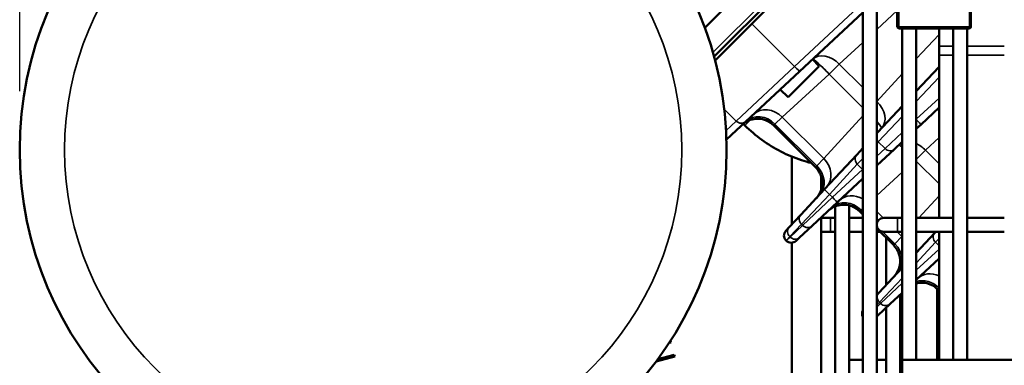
# Model space of a CAD drawing. Header units: inches. Extents: x 1 to 271, y 5 to 171.
# Tile 283 of 334: x 123.18 to 131.54, y 138.85 to 141.79. Entities that reach past the tile are written whole.
import ezdxf

# ---------------------------------------------------------------- set-up
doc = ezdxf.new("R2010")
doc.units = ezdxf.units.IN
doc.header["$LTSCALE"] = 8
doc.header["$MEASUREMENT"] = 0
for name, color, linetype, lineweight in [('Dimension (ANSI)', 7, 'Continuous', 25), ('Visible (ANSI)', 7, 'Continuous', 50), ('Visible Narrow (ANSI)', 7, 'Continuous', 35)]:
    doc.layers.add(name, color=color, linetype=linetype, lineweight=lineweight)
doc.styles.add('Dimension Text', font='tahoma.ttf')
doc.dimstyles.new('Dual Dimension', dxfattribs={"dimscale": 8, "dimtxt": 0.12, "dimasz": 0.098425, "dimexe": 0.125, "dimexo": 0.0625, "dimgap": 0.031496, "dimtad": 0, "dimtih": 1, "dimtoh": 1, "dimrnd": 1e-08, "dimzin": 4, "dimdsep": 46, "dimtxsty": 'Dimension Text', "dimcen": 0.09, "dimdle": 0.393701, "dimclrd": 256, "dimclre": 256, "dimclrt": 256, "dimadec": 0, "dimazin": 1, "dimtfac": 1, "dimtofl": 0, "dimtmove": 0, "dimatfit": 3, "dimfxl": 1, "dimtolj": 1, "dimtzin": 4, "dimlwd": -1, "dimlwe": -1, "dimarcsym": 0})

# ---------------------------------------------------------------- blocks, each defined once
blk = doc.blocks.new('*D10')
at = {"layer": 'Defpoints', "color": 0, "transparency": 16777216}
for p in [(179.2848, 157.7079), (123.1798, 140.6812), (179.2848, 140.6812)]:
    blk.add_point(p, dxfattribs=at)
at = {"layer": 'Dimension (ANSI)', "transparency": 16777216}
for p, q in [((123.1798, 141.1812), (123.1798, 158.7079)), ((179.2848, 141.1812), (179.2848, 158.7079)), ((123.9672, 157.7079), (146.443, 157.7079)), ((178.4974, 157.7079), (156.0215, 157.7079))]:
    blk.add_line(p, q, dxfattribs=at)
for points in [[(123.9672, 157.8392), (123.9672, 157.5767), (123.1798, 157.7079)], [(178.4974, 157.8392), (178.4974, 157.5767), (179.2848, 157.7079)]]:
    blk.add_solid(points, dxfattribs=at)
at = {"layer": 'Dimension (ANSI)', "transparency": 16777216, "insert": (151.2323, 157.7079), "char_height": 0.96, "attachment_point": 5, "style": 'Dimension Text'}
blk.add_mtext('\\A1;{\\H3.0x;(}\\S56.11^ 1425.1 mm;{\\H3.0x;)}', dxfattribs=at)

msp = doc.modelspace()

# ---------------------------------------------------------------- linework, layer by layer
at = {"layer": 'Visible (ANSI)'}
for p, q in [((130.3356, 144.2175), (130.3356, 124.1191)), ((130.4537, 144.2175), (130.4537, 124.1191)), ((130.3356, 142.6945), (129.3943, 141.7532)), ((130.6283, 142.3135), (130.6283, 141.7265)), ((131.2533, 141.7265), (131.2533, 142.3135)), ((129.7167, 142.1181), (129.073, 141.4744)), ((128.9949, 141.718), (129.185, 141.9081)), ((129.7989, 141.3486), (130.3356, 141.8491)), ((129.082, 141.4409), (129.3943, 141.7532)), ((130.6408, 141.714), (131.2408, 141.714)), ((130.6702, 141.714), (130.6702, 138.8968)), ((130.7883, 141.714), (130.7883, 138.8968)), ((130.9823, 141.5635), (130.9823, 141.714)), ((131.1033, 141.714), (131.1033, 138.8968)), ((131.2214, 141.714), (131.2214, 138.8968)), ((130.9823, 141.5635), (130.9823, 141.4871)), ((130.9823, 140.1033), (130.9823, 141.4871)), ((129.9663, 141.3932), (129.9086, 141.4509)), ((129.9744, 141.4014), (129.9744, 141.4014)), ((129.9823, 141.3939), (129.9823, 141.3938)), ((129.7989, 141.3486), (129.3421, 140.9226)), ((129.7011, 141.1281), (129.9663, 141.3932)), ((130.9823, 141.3882), (130.7883, 141.1803)), ((129.9823, 141.2618), (129.9823, 141.2618)), ((129.7011, 141.1281), (129.6342, 141.195)), ((129.7228, 141.0244), (129.7228, 141.0244)), ((129.7449, 141.0447), (129.7449, 141.0447)), ((130.4626, 140.8309), (130.6702, 141.0536)), ((130.8301, 140.8984), (130.9823, 141.0404)), ((129.1785, 140.7701), (129.3421, 140.9226)), ((129.3216, 140.903), (129.3351, 140.8895)), ((130.2833, 140.9147), (130.2833, 140.9147)), ((130.4601, 140.9147), (130.4601, 140.9147)), ((130.8301, 140.8984), (130.7883, 140.8595)), ((129.5769, 140.8909), (129.9344, 140.5334)), ((130.4626, 140.8309), (130.4537, 140.8214)), ((130.6702, 140.7494), (130.605, 140.6885)), ((130.068, 140.6792), (130.068, 140.6793)), ((130.3356, 140.6947), (130.2849, 140.6404)), ((130.4537, 140.5475), (130.605, 140.6885)), ((129.7323, 140.6246), (129.7323, 140.0478)), ((130.2849, 140.6404), (130.0116, 140.3473)), ((130.2486, 140.5159), (130.2486, 140.5159)), ((130.29, 140.4745), (130.29, 140.4745)), ((130.6526, 140.4762), (130.6526, 140.4762)), ((129.9823, 140.4529), (129.9823, 140.3456)), ((130.1214, 140.2376), (130.3356, 140.4373)), ((129.8097, 140.1308), (130.0116, 140.3473)), ((130.5345, 140.3682), (130.5345, 140.3682)), ((130.1214, 140.2376), (129.9048, 140.0356)), ((130.9676, 140.2751), (130.9676, 140.2751)), ((130.1014, 140.2019), (130.1014, 133.7418)), ((130.2195, 140.2103), (130.2195, 133.3852)), ((130.3075, 140.1604), (130.3356, 140.1323)), ((129.8097, 140.1308), (129.711, 140.025)), ((129.9823, 140.1079), (129.9823, 132.1316)), ((130.0621, 140.1033), (129.9823, 140.1033)), ((130.0621, 140.1033), (130.1014, 140.1033)), ((130.2195, 140.1033), (130.3356, 140.1033)), ((130.6309, 140.1033), (130.5128, 140.1033)), ((130.6309, 140.1033), (130.6702, 140.1033)), ((130.7883, 140.1033), (131.1033, 140.1033)), ((131.2214, 140.1033), (131.5364, 140.1033)), ((129.6827, 139.9945), (129.711, 140.025)), ((129.799, 139.937), (129.9048, 140.0356)), ((129.9823, 139.9852), (130.0621, 139.9852)), ((130.0621, 139.9852), (130.1014, 139.9852)), ((130.2195, 139.9852), (130.3356, 139.9852)), ((130.4537, 140.0142), (130.5974, 139.8705)), ((130.4537, 139.9852), (130.4826, 139.9852)), ((130.5128, 139.9852), (130.6309, 139.9852)), ((130.6309, 139.9852), (130.6702, 139.9852)), ((130.7883, 139.9852), (131.1033, 139.9852)), ((130.9478, 139.9775), (130.7883, 139.8065)), ((130.955, 139.9852), (130.9478, 139.9775)), ((130.9823, 138.8968), (130.9823, 139.9852)), ((131.2214, 139.9852), (131.5364, 139.9852)), ((129.6841, 139.9112), (129.6853, 139.9101)), ((129.7323, 139.8927), (129.7323, 132.1316)), ((129.799, 139.937), (129.7686, 139.9086)), ((130.5345, 139.9334), (130.5345, 139.5342)), ((130.9115, 139.853), (130.9115, 139.853)), ((130.9529, 139.8116), (130.9529, 139.8116)), ((130.6526, 139.7479), (130.6526, 139.7243)), ((130.7883, 139.5784), (130.9823, 139.7593)), ((130.4726, 139.4679), (130.6702, 139.6798)), ((130.9676, 139.5003), (130.9676, 138.8968)), ((130.9704, 139.4975), (130.9823, 139.4856)), ((130.4726, 139.4679), (130.4537, 139.4476)), ((130.6702, 139.4683), (130.5677, 139.3727)), ((130.6526, 139.4519), (130.6526, 136.7962)), ((130.462, 139.2741), (130.5677, 139.3727)), ((130.5345, 139.3417), (130.5345, 136.7962)), ((130.462, 139.2741), (130.4537, 139.2664)), ((128.7066, 139.0455), (128.7031, 139.0587)), ((128.7066, 139.0455), (128.6921, 139.0416)), ((128.739, 138.9248), (128.5806, 138.8824)), ((128.7348, 138.9403), (128.596, 138.903)), ((128.739, 138.9248), (128.7348, 138.9403)), ((130.2195, 138.8968), (130.3356, 138.8968)), ((130.4537, 138.8968), (130.5345, 138.8968)), ((130.6526, 138.8968), (130.6702, 138.8968)), ((130.6702, 138.8968), (130.6702, 138.7787)), ((149.3541, 138.8968), (130.6702, 138.8968))]:
    msp.add_line(p, q, dxfattribs=at)
msp.add_circle((126.1798, 140.6812), 3, dxfattribs=at)
for centre, radius, start, end in [((130.6408, 141.7265), 0.0125, 180, 270), ((131.2408, 141.7265), 0.0125, 270, 0), ((130.5128, 140.0443), 0.0591, 90, 270), ((129.7265, 139.9536), 0.06, 137, 225), ((129.7277, 139.9525), 0.06, 225, 313), ((130.3894, 139.2907), 0.06, 153.84272, 206.15728)]:
    msp.add_arc(centre, radius, start, end, dxfattribs=at)
for points, knots in [([(129.577, 140.8909), (129.5627, 140.9052), (129.546, 140.9172), (129.51, 140.9353), (129.4903, 140.9416), (129.4503, 140.9475), (129.4296, 140.9472), (129.3901, 140.9402), (129.3707, 140.9334), (129.3458, 140.9202), (129.3389, 140.9159), (129.3289, 140.9088), (129.3256, 140.9063), (129.3208, 140.9024), (129.3192, 140.9011), (129.3168, 140.899), (129.3161, 140.8983), (129.3149, 140.8973), (129.3145, 140.8969), (129.314, 140.8964), (129.3138, 140.8962), (129.3135, 140.896), (129.3134, 140.8959), (129.3132, 140.8957), (129.3132, 140.8957), (129.3131, 140.8956), (129.3131, 140.8956), (129.3131, 140.8956), (129.3131, 140.8956), (129.3131, 140.8956), (129.3131, 140.8956), (129.313, 140.8956), (129.313, 140.8955), (129.313, 140.8955)], [0, 0, 0, 0, 0.1533901, 0.1533901, 0.3070258, 0.3070258, 0.4608452, 0.4608452, 0.6133728, 0.6133728, 0.6753602, 0.6753602, 0.7068313, 0.7068313, 0.7226303, 0.7226303, 0.7305379, 0.7305379, 0.7344927, 0.7344927, 0.7364703, 0.7364703, 0.737459, 0.737459, 0.7379535, 0.7379535, 0.7382009, 0.7382009, 0.7382318, 0.7382318, 0.7382585, 0.7382585, 0.7384504, 0.7384504, 0.7384504, 0.7384504]), ([(129.577, 140.891), (129.5627, 140.9052), (129.546, 140.9173), (129.51, 140.9354), (129.4903, 140.9416), (129.4504, 140.9475), (129.4297, 140.9472), (129.3901, 140.9402), (129.3707, 140.9335), (129.3459, 140.9202), (129.3389, 140.9159), (129.3289, 140.9088), (129.3256, 140.9063), (129.3208, 140.9024), (129.3192, 140.9011), (129.3169, 140.899), (129.3161, 140.8983), (129.3149, 140.8973), (129.3145, 140.8969), (129.314, 140.8964), (129.3138, 140.8962), (129.3135, 140.896), (129.3134, 140.8959), (129.3133, 140.8958), (129.3132, 140.8957), (129.3132, 140.8957), (129.3131, 140.8957), (129.3131, 140.8956), (129.3131, 140.8956), (129.3131, 140.8956), (129.3131, 140.8956), (129.3131, 140.8956), (129.313, 140.8956), (129.313, 140.8955)], [0, 0, 0, 0, 0.1533945, 0.1533945, 0.3070309, 0.3070309, 0.4608417, 0.4608417, 0.6133413, 0.6133413, 0.6753807, 0.6753807, 0.7068795, 0.7068795, 0.7226925, 0.7226925, 0.7306071, 0.7306071, 0.7345655, 0.7345655, 0.7365448, 0.7365448, 0.7375345, 0.7375345, 0.7380296, 0.7380296, 0.7380917, 0.7380917, 0.7381461, 0.7381461, 0.7381684, 0.7381684, 0.7385301, 0.7385301, 0.7385301, 0.7385301]), ([(129.3351, 140.8895), (129.3798, 140.8448), (129.428, 140.8036), (129.5301, 140.7291), (129.584, 140.6959), (129.6963, 140.6383), (129.7547, 140.6139), (129.8419, 140.5852), (129.8697, 140.5772), (129.8976, 140.5702)], [0.8004773, 0.8004773, 0.8004773, 0.8004773, 0.9605728, 0.9605728, 1.1206682, 1.1206682, 1.2807637, 1.2807637, 1.3540993, 1.3540993, 1.3540993, 1.3540993]), ([(129.939, 140.2695), (129.9456, 140.2765), (129.9516, 140.284), (129.9622, 140.2997), (129.9669, 140.3079), (129.982, 140.339), (129.9886, 140.3644), (129.9905, 140.402), (129.9898, 140.4145), (129.9862, 140.4391), (129.9832, 140.4512), (129.9749, 140.4746), (129.9695, 140.4859), (129.9552, 140.51), (129.9455, 140.5224), (129.9345, 140.5334)], [0, 0, 0, 0, 0.0729952, 0.0729952, 0.1443692, 0.1443692, 0.3365483, 0.3365483, 0.4311431, 0.4311431, 0.5257417, 0.5257417, 0.620337, 0.620337, 0.7389265, 0.7389265, 0.7389265, 0.7389265]), ([(129.939, 140.2695), (129.9432, 140.274), (129.9472, 140.2787), (129.9662, 140.3037), (129.9777, 140.3274), (129.9872, 140.3639), (129.9891, 140.3764), (129.9905, 140.4013), (129.9899, 140.4139), (129.9863, 140.4386), (129.9833, 140.4508), (129.975, 140.4743), (129.9696, 140.4857), (129.9553, 140.5098), (129.9455, 140.5224), (129.9345, 140.5334)], [0, 0, 0, 0, 0.0466561, 0.0466561, 0.2395853, 0.2395853, 0.3346377, 0.3346377, 0.4296712, 0.4296712, 0.524708, 0.524708, 0.6197418, 0.6197418, 0.7388841, 0.7388841, 0.7388841, 0.7388841]), ([(130.3075, 140.1604), (130.2933, 140.1746), (130.2765, 140.1867), (130.2405, 140.2048), (130.2208, 140.211), (130.1809, 140.2169), (130.1602, 140.2167), (130.1206, 140.2096), (130.1012, 140.2029), (130.0764, 140.1897), (130.0694, 140.1854), (130.0594, 140.1783), (130.0561, 140.1758), (130.0513, 140.1719), (130.0497, 140.1705), (130.0474, 140.1685), (130.0466, 140.1678), (130.0455, 140.1667), (130.0451, 140.1664), (130.0445, 140.1659), (130.0443, 140.1657), (130.044, 140.1654), (130.0439, 140.1653), (130.0438, 140.1652), (130.0437, 140.1652), (130.0437, 140.1651), (130.0436, 140.1651), (130.0436, 140.1651), (130.0436, 140.165), (130.0436, 140.165), (130.0436, 140.165), (130.0436, 140.165), (130.0436, 140.165), (130.0435, 140.165)], [0, 0, 0, 0, 0.1533895, 0.1533895, 0.3070246, 0.3070246, 0.4608439, 0.4608439, 0.6133721, 0.6133721, 0.6753598, 0.6753598, 0.7068312, 0.7068312, 0.7226303, 0.7226303, 0.7305379, 0.7305379, 0.7344928, 0.7344928, 0.7364703, 0.7364703, 0.7374591, 0.7374591, 0.7379536, 0.7379536, 0.738201, 0.738201, 0.738232, 0.738232, 0.7382589, 0.7382589, 0.7384508, 0.7384508, 0.7384508, 0.7384508]), ([(130.602, 139.6066), (130.6062, 139.6112), (130.6103, 139.616), (130.6294, 139.6412), (130.6408, 139.6649), (130.6502, 139.7014), (130.6521, 139.7138), (130.6534, 139.7387), (130.6528, 139.7512), (130.6492, 139.7759), (130.6462, 139.7881), (130.6379, 139.8115), (130.6325, 139.8229), (130.6181, 139.847), (130.6084, 139.8595), (130.5974, 139.8705)], [0, 0, 0, 0, 0.048034, 0.048034, 0.2405743, 0.2405743, 0.335441, 0.335441, 0.4302887, 0.4302887, 0.5251398, 0.5251398, 0.6199879, 0.6199879, 0.7388961, 0.7388961, 0.7388961, 0.7388961]), ([(130.602, 139.6066), (130.6059, 139.6108), (130.6097, 139.6153), (130.6287, 139.64), (130.6403, 139.6637), (130.65, 139.7004), (130.652, 139.7129), (130.6534, 139.7379), (130.6528, 139.7505), (130.6493, 139.7753), (130.6463, 139.7876), (130.638, 139.8112), (130.6326, 139.8226), (130.6182, 139.8468), (130.6085, 139.8594), (130.5974, 139.8705)], [0, 0, 0, 0, 0.0442672, 0.0442672, 0.2378707, 0.2378707, 0.3332449, 0.3332449, 0.4286006, 0.4286006, 0.523959, 0.523959, 0.6193148, 0.6193148, 0.7388631, 0.7388631, 0.7388631, 0.7388631]), ([(130.9704, 139.4975), (130.9562, 139.5118), (130.9394, 139.5238), (130.9035, 139.5419), (130.8837, 139.5481), (130.8438, 139.554), (130.8231, 139.5538), (130.7982, 139.5494), (130.7933, 139.5483), (130.7883, 139.547)], [0, 0, 0, 0, 0.1533971, 0.1533971, 0.307036, 0.307036, 0.4608469, 0.4608469, 0.4994866, 0.4994866, 0.4994866, 0.4994866])]:
    msp.add_open_spline(points, degree=3, knots=knots, dxfattribs=at)
at = {"layer": 'Visible Narrow (ANSI)'}
for p, q in [((130.6408, 141.7265), (130.6408, 142.3135)), ((131.2408, 142.3135), (131.2408, 141.7265)), ((129.0637, 141.5077), (129.4979, 141.942)), ((130.3356, 141.931), (129.7565, 141.391)), ((130.6283, 141.8664), (130.4537, 141.7044)), ((129.7565, 141.391), (129.3943, 141.7532)), ((130.6283, 141.7265), (130.6408, 141.7265)), ((131.2408, 141.7265), (130.6408, 141.7265)), ((130.6408, 141.7265), (130.6408, 141.714)), ((130.7883, 141.4537), (130.9823, 141.6628)), ((131.2408, 141.7265), (131.2533, 141.7265)), ((131.2408, 141.714), (131.2408, 141.7265)), ((130.3356, 141.5949), (130.1361, 141.4098)), ((130.9823, 141.5635), (131.1033, 141.5635)), ((131.2214, 141.5635), (131.5364, 141.5635)), ((130.9823, 141.4871), (131.1033, 141.4871)), ((131.2214, 141.4871), (131.5364, 141.4871)), ((130.0504, 141.3242), (130.1361, 141.4098)), ((130.3356, 141.2104), (130.1361, 141.4098)), ((129.2613, 140.9266), (129.7565, 141.391)), ((130.0504, 141.3242), (129.6521, 140.9598)), ((130.0504, 141.3242), (130.3356, 141.039)), ((130.4537, 141.093), (130.6702, 141.3264)), ((130.7883, 141.0924), (130.9823, 141.3004)), ((130.9823, 141.1223), (130.7883, 140.9415)), ((129.1596, 141.0283), (129.2613, 140.9266)), ((129.6928, 140.997), (129.6928, 140.997)), ((129.2613, 140.9266), (129.1752, 140.8464)), ((129.3351, 140.8895), (129.3823, 140.9366)), ((129.5893, 140.9013), (129.5769, 140.8909)), ((129.5893, 140.9013), (129.6521, 140.9598)), ((129.9448, 140.5458), (129.5893, 140.9013)), ((129.6521, 140.9598), (130.0033, 140.6086)), ((130.0033, 140.6086), (130.3356, 140.9718)), ((130.6702, 140.9662), (130.4666, 140.7501)), ((130.5242, 140.6925), (130.6702, 140.8302)), ((130.4537, 140.7363), (130.4666, 140.7501)), ((130.4666, 140.7501), (130.5242, 140.6925)), ((130.9823, 140.7866), (130.8667, 140.6793)), ((130.0406, 140.6493), (130.0405, 140.6493)), ((130.5242, 140.6925), (130.4537, 140.6268)), ((130.7883, 140.601), (130.8667, 140.6793)), ((130.9823, 140.5637), (130.8667, 140.6793)), ((130.0033, 140.6086), (129.9448, 140.5458)), ((130.0526, 140.3035), (130.2889, 140.5596)), ((130.2889, 140.5596), (130.3356, 140.6096)), ((130.3336, 140.5149), (130.2889, 140.5596)), ((130.7883, 140.5862), (130.9823, 140.3923)), ((129.9344, 140.5334), (129.9448, 140.5458)), ((130.3336, 140.5149), (130.0775, 140.2785)), ((130.2742, 140.5437), (130.2739, 140.5433)), ((130.3174, 140.4999), (130.3177, 140.5002)), ((130.3356, 140.5167), (130.3336, 140.5149)), ((130.6702, 140.4923), (130.4537, 140.2943)), ((130.0526, 140.3035), (129.8137, 140.05)), ((129.824, 140.0396), (130.0775, 140.2785)), ((130.0775, 140.2785), (130.0526, 140.3035)), ((130.8104, 140.1033), (130.9823, 140.2912)), ((130.3199, 140.1707), (130.3075, 140.1604)), ((130.3199, 140.1707), (130.3356, 140.1854)), ((130.3356, 140.155), (130.3199, 140.1707)), ((130.4537, 140.1583), (130.5088, 140.1032)), ((130.0621, 140.1033), (130.0621, 139.9852)), ((130.6309, 140.1033), (130.6309, 139.9852)), ((129.7151, 139.9442), (129.8137, 140.05)), ((129.824, 140.0396), (129.7183, 139.941)), ((129.8137, 140.05), (129.824, 140.0396)), ((130.4542, 140.0364), (130.4537, 140.0369)), ((130.6077, 139.8829), (130.5048, 139.9858)), ((130.6267, 139.9852), (130.6663, 139.9457)), ((129.7151, 139.9442), (129.6841, 139.9112)), ((129.6853, 139.9101), (129.7183, 139.941)), ((129.7183, 139.941), (129.7151, 139.9442)), ((130.6663, 139.9457), (130.6077, 139.8829)), ((130.6663, 139.9457), (130.6702, 139.9501)), ((130.7883, 139.7195), (130.9518, 139.8967)), ((130.9518, 139.8967), (130.9823, 139.9293)), ((130.9823, 139.8662), (130.9518, 139.8967)), ((130.5974, 139.8705), (130.6077, 139.8829)), ((130.9823, 139.8388), (130.7883, 139.6598)), ((130.9371, 139.8807), (130.9368, 139.8804)), ((130.9805, 139.8371), (130.9806, 139.8372)), ((130.8593, 139.7252), (130.8593, 139.7253)), ((130.6702, 139.5925), (130.4766, 139.3871)), ((130.4869, 139.3767), (130.6702, 139.5495)), ((130.9823, 139.5074), (130.9704, 139.4975)), ((130.4537, 139.3625), (130.4766, 139.3871)), ((130.4869, 139.3767), (130.4537, 139.3457)), ((130.4766, 139.3871), (130.4869, 139.3767))]:
    msp.add_line(p, q, dxfattribs=at)
msp.add_circle((126.1798, 140.6812), 2.62, dxfattribs=at)
for centre, major_axis, ratio, start_param, end_param in [((130.0391, 141.3128), (-0.1296, 0.139), 0.722061, 4.737599, 6.283185), ((130.0391, 141.3128), (-0.1296, 0.139), 0.08445, 4.715338, 6.283185), ((130.0391, 141.3128), (0.1296, -0.139), 0.08445, 1.573745, 2.357688), ((129.758, 141.3925), (0.0409, -0.0439), 0.034878, 4.713607, 6.283185), ((130.3563, 140.9956), (0.139, -0.1296), 0.722061, 0, 1.543089), ((129.473, 140.7849), (-0.1296, 0.139), 0.865893, 4.742617, 6.283185), ((129.5358, 140.8435), (-0.1296, 0.139), 0.865893, 4.742617, 6.283185), ((129.3011, 140.9665), (0.0409, -0.0439), 0.939626, 4.74519, 6.283185), ((130.3563, 140.9956), (0.139, -0.1296), 0.08445, 0, 0.875924), ((130.3563, 140.9956), (0.139, -0.1296), 0.08445, 0, 0.783954), ((130.7892, 140.9423), (0.0409, -0.0439), 0.034878, 4.73005, 6.283185), ((130.5064, 140.79), (-0.0439, 0.0409), 0.939626, 0, 0.277876), ((130.5064, 140.79), (-0.0439, 0.0409), 0.939626, 1.16116, 1.537996), ((130.7696, 140.5823), (-0.1296, 0.139), 0.722061, 6.022775, 6.283185), ((130.7696, 140.5823), (0.1296, -0.139), 0.722061, 1.596006, 2.11512), ((130.564, 140.7324), (0.0409, -0.0439), 0.939626, 4.74519, 6.283185), ((130.7696, 140.5823), (-0.1296, 0.139), 0.08445, 5.67187, 6.283185), ((129.887, 140.4923), (0.139, -0.1296), 0.865893, 0, 1.540568), ((130.3288, 140.5995), (-0.0439, 0.0409), 0.939626, 0, 1.537996), ((129.8284, 140.4295), (0.139, -0.1296), 0.865893, 0, 1.540568), ((130.3735, 140.5547), (0.0409, -0.0439), 0.939626, 4.74519, 4.790466), ((130.0555, 140.3064), (-0.0439, 0.0409), 0.069183, 0, 1.56838), ((130.2035, 140.0544), (-0.1296, 0.139), 0.865893, 4.742617, 6.283185), ((130.0805, 140.2815), (0.0409, -0.0439), 0.069183, 4.714805, 6.283185), ((130.2663, 140.1129), (-0.1296, 0.139), 0.865893, 5.058266, 6.283185), ((129.8536, 140.0898), (-0.0439, 0.0409), 0.939626, 0, 1.537996), ((129.7549, 139.9841), (-0.0439, 0.0409), 0.939626, 0, 1.537996), ((129.8639, 140.0795), (0.0409, -0.0439), 0.939626, 4.74519, 6.283185), ((130.9917, 139.9365), (-0.0439, 0.0409), 0.939626, 0, 1.537996), ((129.7581, 139.9809), (0.0409, -0.0439), 0.939626, 4.74519, 6.283185), ((130.5499, 139.8294), (0.139, -0.1296), 0.865893, 1.510853, 1.540568), ((130.4913, 139.7666), (0.139, -0.1296), 0.865893, 0, 1.540568), ((130.9292, 139.45), (-0.1296, 0.139), 0.865893, 5.15603, 6.283185), ((130.8664, 139.3915), (-0.1296, 0.139), 0.865893, 4.746303, 5.918132), ((130.5165, 139.4269), (-0.0439, 0.0409), 0.939626, 0, 1.537996), ((130.5268, 139.4166), (0.0409, -0.0439), 0.939626, 4.74519, 6.283185), ((130.421, 139.318), (0.0409, -0.0439), 0.939626, 6.098653, 6.283185)]:
    msp.add_ellipse(centre, major_axis=major_axis, ratio=ratio, start_param=start_param, end_param=end_param, dxfattribs=at)

# ---------------------------------------------------------------- dimensions: what is measured, and where the dimension line sits
at = {"layer": 'Dimension (ANSI)'}
dim = msp.add_linear_dim(base=(179.28481, 157.70793), p1=(123.17977, 140.68124), p2=(179.28481, 140.68124), angle=180, text='{\\H3.0x;(}\\S<>^ 1425.1 mm;{\\H3.0x;)}', dimstyle='Dual Dimension', override={"dimgap": 0.031496, "dimtih": 0, "dimtoh": 0, "dimdec": 2, "dimpost": '\\X', "dimtol": 0, "dimlim": 0, "dimtp": 0, "dimtm": 0, "dimtdec": 2, "dimatfit": 1}, dxfattribs=at)
dim.commit()
dim.dimension.update_dxf_attribs({"geometry": '*D10', "text_midpoint": (151.23229, 157.70793), "dimtype": 160})

doc.saveas('drawing.dxf')
